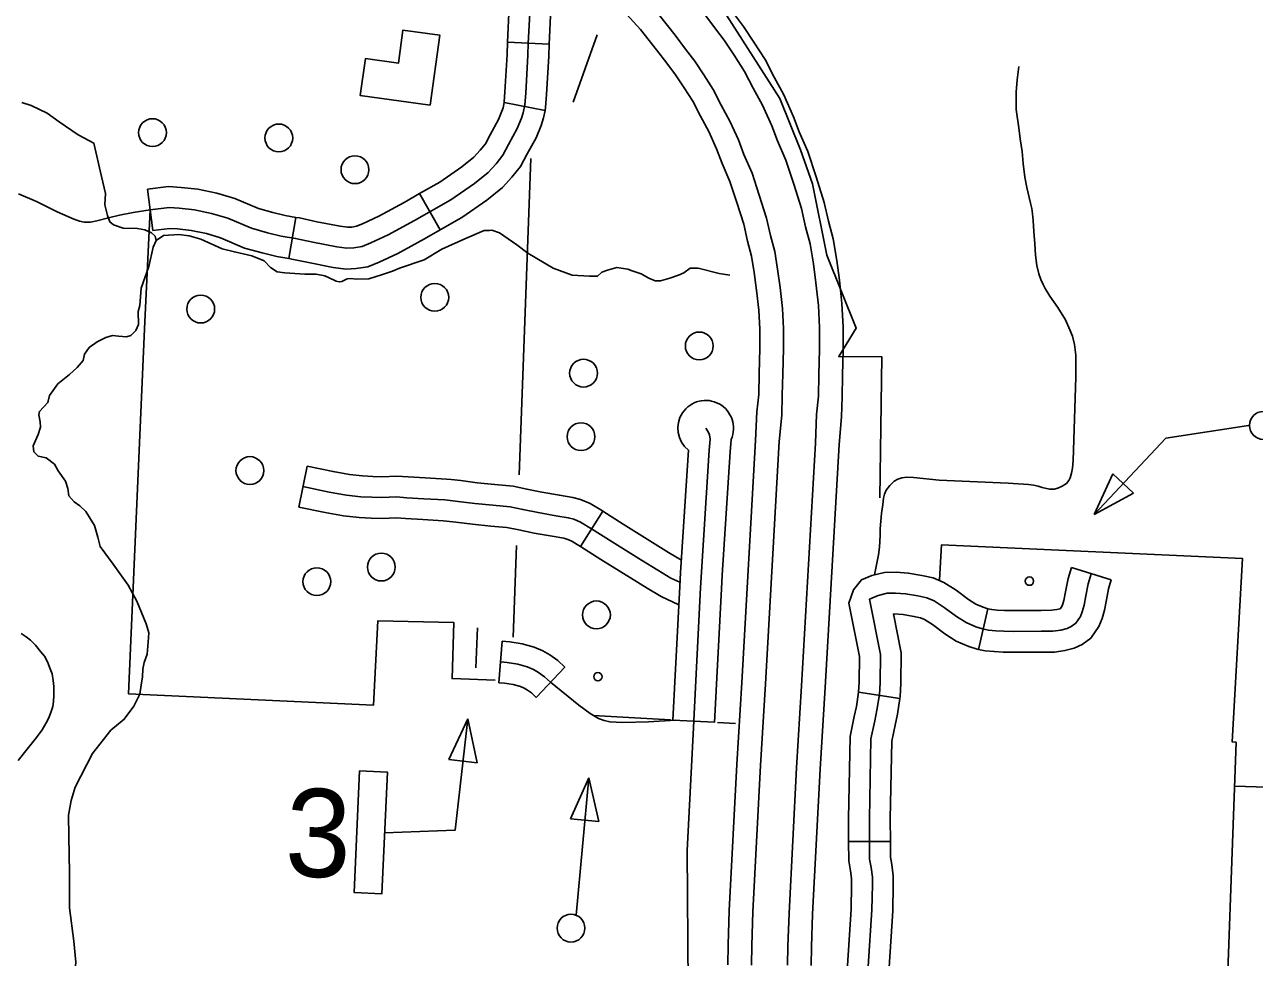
# Model space of a CAD drawing. Extents: x 653372 to 905732, y 627442 to 787275.
# Drawn here: x 666917 to 671338, y 755790 to 759144 of the extents above; entities that cross this region are included whole.
import ezdxf

# ---------------------------------------------------------------- set-up
doc = ezdxf.new("R2010")
doc.units = 0
for name, color, linetype in [('19', 7, 'Continuous'), ('31', 7, 'Continuous'), ('32', 7, 'Continuous'), ('33', 7, 'Continuous'), ('34', 7, 'Continuous'), ('35', 7, 'Continuous'), ('45', 7, 'Continuous'), ('5', 7, 'Continuous'), ('56', 7, 'Continuous'), ('58', 7, 'Continuous'), ('6', 7, 'Continuous')]:
    doc.layers.add(name, color=color, linetype=linetype)

msp = doc.modelspace()

# ---------------------------------------------------------------- linework, layer by layer
at = {"layer": '19'}
for points in [[(669549.7, 757751.5), (669556.1, 757813.4), (669557.8, 757889.8), (669560.2, 757979.6), (669560.3, 758049.1), (669556.5, 758116.5), (669548.5, 758188.8), (669540.1, 758252.1), (669530.6, 758310.6), (669516, 758364.8), (669502.2, 758426.2), (669477.4, 758504.5), (669452.8, 758579.8), (669424.6, 758644.1), (669404.5, 758696.8), (669376.6, 758758.9), (669346.6, 758814.8), (669319.1, 758867.8), (669288.1, 758916.4), (669256.8, 758962.9), (669225.5, 759004.6), (669188.8, 759053.4), (669131.1, 759126.1), (669081.3, 759181.1)], [(669196, 759181.1), (669256, 759105.4), (669293.4, 759055.7), (669326.1, 759012.2), (669359.3, 758962.9), (669392.8, 758910.3), (669421.7, 758854.5), (669453, 758796.5), (669483, 758729.4), (669503.2, 758676.4), (669532.3, 758610.1), (669558.3, 758530.5), (669584.4, 758448.3), (669598.5, 758385.1), (669613.8, 758328.5), (669624.2, 758264.5), (669632.9, 758199.1), (669641.2, 758123.5), (669645.3, 758051.5), (669645.2, 757978.4), (669642.8, 757887.6), (669641, 757811.1), (669638.9, 757739.7)], [(669764.5, 757742.2), (669771, 757807.7), (669772.7, 757884.4), (669775.2, 757976.6), (669775.3, 758055.1), (669770.8, 758134.4), (669762, 758214.8), (669752.8, 758283.5), (669741, 758355.9), (669724.8, 758416.3), (669710, 758482.3), (669682.1, 758570.3), (669653.9, 758656.5), (669623.6, 758725.7), (669603.2, 758779.2), (669569.7, 758854), (669536.6, 758915.3), (669505.5, 758975.2), (669468, 759034.1), (669432.1, 759087.6), (669397.4, 759133.8), (669358.9, 759184.9)], [(669465.3, 759184.9), (669501.4, 759136.9), (669539.2, 759080.7), (669579.3, 759017.7), (669611.8, 758955), (669646, 758891.6), (669681.7, 758811.7), (669702.2, 758758), (669733.4, 758686.9), (669763, 758596.4), (669792.1, 758504.5), (669807.3, 758436.6), (669824.2, 758373.8), (669836.9, 758296), (669846.3, 758225.1), (669855.6, 758141.4), (669860.3, 758057.5), (669860.2, 757975.4), (669857.7, 757882.3), (669856, 757805.4), (669853.8, 757733.3)], [(669445.2, 755763.3), (669446, 755835.4), (669450.4, 755958.4), (669477.6, 756484.4), (669495.6, 756778.7), (669545.3, 757649.1), (669549.7, 757751.5)], [(669638.9, 757739.7), (669630.2, 757644.9), (669580.5, 756773.7), (669562.5, 756479.7), (669535.3, 755954.7), (669531, 755833.4), (669530.2, 755762.8)], [(669660.2, 755762), (669660.9, 755830.4), (669665.2, 755949), (669692.3, 756472.3), (669710.2, 756766.1), (669760, 757638.4), (669764.5, 757742.2)], [(669853.8, 757733.3), (669844.9, 757634.1), (669795.1, 756761), (669777.2, 756467.5), (669750.1, 755945.3), (669745.9, 755828.4), (669745.2, 755761.5)]]:
    msp.add_lwpolyline(points, dxfattribs=at)
at = {"layer": '31'}
for p, q in [((668802.9, 759073), (668653.1, 759080.3)), ((668653.1, 759080.3), (668653.1, 759080.3)), ((669247.7, 756643.6), (669397.5, 756636))]:
    msp.add_line(p, q, dxfattribs=at)
for points in [[(668728, 759076.6), (668734.3, 759205.6), (668738, 759250.9), (668745, 759296.2), (668757.6, 759344.4), (668767, 759384.5), (668777.8, 759417), (668818.7, 759547.5), (668870.3, 759732.8), (668895, 759813.4), (668917.4, 759866.9), (668934.3, 759899.9), (668953.5, 759928), (668978.3, 759956.8), (669002.2, 759983.2), (669031.7, 760011.8), (669058.6, 760031.7), (669071.5, 760041.6), (669107.2, 760062.8), (669176.6, 760091.1)], [(668653.1, 759080.3), (668659.4, 759210.5), (668663.5, 759259.7), (668671.4, 759311.4), (668684.8, 759362.5), (668694.8, 759404.9), (668706.4, 759440), (668746.8, 759568.8), (668758.7, 759611.5)], [(668903.2, 759571.3), (668890.6, 759526.2), (668839.3, 759364.1), (668818.5, 759281), (668812.6, 759242.1), (668809.1, 759200.7), (668802.9, 759073)], [(669365.6, 757692.6), (669374.9, 757679.3), (669379.4, 757669.5), (669381.9, 757652.9), (669378.7, 757613.3), (669347.1, 757119.2), (669322.7, 756642.3), (669322.5, 756637.1)], [(669457, 757652.1), (669453.5, 757608), (669425.2, 757165)], [(669275.5, 757174.5), (669303.6, 757614.2)], [(669247.7, 756643.6), (669272.2, 757123.5), (669275.5, 757174.5)], [(669425.2, 757165), (669422, 757114.9), (669397.5, 756635)]]:
    msp.add_lwpolyline(points, dxfattribs=at)
msp.add_arc((669365.6, 757692.6), 100, 336.0624, 231.6907, dxfattribs=at)
at = {"layer": '32'}
for p, q in [((668788.2, 758835.1), (668640.9, 758863.5)), ((667378.7, 758403), (667358.6, 758551.6)), ((668411, 758405.7), (668336.5, 758535.9)), ((667867.8, 758302.6), (667892.6, 758450.6)), ((670680.3, 757191.5), (670823.6, 757147.4)), ((670379.4, 757044), (670346.5, 756897.7)), ((668621.5, 756777.9), (668633.9, 756927.4)), ((670063.6, 756721), (669915.3, 756743.6)), ((670029.5, 756207.5), (669879.5, 756207))]:
    msp.add_line(p, q, dxfattribs=at)
for points in [[(667368.7, 758477.3), (667436.6, 758486.5), (667473.2, 758483.8), (667528, 758478.1), (667589.8, 758465.1), (667647.4, 758447.4), (667733.2, 758411.4), (667790.1, 758395.3), (667839.2, 758383.5), (667891.5, 758374.7), (667952.9, 758361.7), (668039.3, 758344.8), (668075.8, 758339.7), (668101.4, 758341.3), (668131, 758346), (668162.5, 758358.6), (668224.7, 758387.8), (668318.7, 758439.2), (668449.7, 758514.2), (668534.3, 758572.3), (668584.2, 758612.3), (668612.2, 758643.3), (668637, 758674.5), (668656.5, 758712.1), (668688.5, 758769.7), (668704, 758806.7), (668710.1, 758826.5), (668715.8, 758855.8), (668718.6, 758897.2), (668726.7, 759033.3), (668728, 759076.6)], [(668640.9, 758863.5), (668641.3, 758865.5), (668643.8, 758902), (668651.8, 759036.6), (668653.1, 759080.3)], [(668788.2, 758835.1), (668790.3, 758846.1), (668793.5, 758892.4), (668801.7, 759029.9), (668802.9, 759073)], [(668336.5, 758535.9), (668409.8, 758577.8), (668489.6, 758632.6), (668532.5, 758667), (668555, 758691.9), (668573.8, 758715.4), (668590.4, 758747.6), (668620.9, 758802.5), (668633.4, 758832.4), (668637.3, 758844.8), (668640.9, 758863.5)], [(668411, 758405.7), (668489.6, 758450.7), (668579.1, 758512), (668635.8, 758557.5), (668669.4, 758594.8), (668700.3, 758633.5), (668722.6, 758676.7), (668756.1, 758736.9), (668774.5, 758781), (668783, 758808.1), (668788.2, 758835.1)], [(667358.6, 758551.6), (667434.3, 758561.8), (667479.8, 758558.5), (667539.6, 758552.3), (667608.5, 758537.8), (667673, 758518), (667758, 758482.3), (667809.1, 758467.9), (667854.2, 758457), (667892.6, 758450.6)], [(667892.6, 758450.6), (667905.5, 758448.4), (667967.9, 758435.2), (668051.7, 758418.8), (668078.6, 758415), (668093.1, 758415.9), (668110.9, 758418.8), (668132.6, 758427.4), (668190.8, 758454.8), (668282.1, 758504.7), (668336.5, 758535.9)], [(667378.7, 758403), (667438.9, 758411.1), (667466.6, 758409), (667516.4, 758403.9), (667571, 758392.4), (667621.9, 758376.8), (667708.4, 758340.4), (667771.2, 758322.7), (667824.2, 758309.9), (667867.8, 758302.6)], [(667867.8, 758302.6), (667877.6, 758301), (667937.9, 758288.2), (668026.9, 758270.8), (668073, 758264.4), (668109.6, 758266.7), (668151.1, 758273.2), (668192.4, 758289.8), (668258.7, 758320.9), (668355.3, 758373.8), (668411, 758405.7)], [(670680.3, 757191.5), (670668.1, 757151.9), (670659, 757105), (670652.8, 757073.2), (670648.4, 757057.2), (670646.4, 757052.3), (670641.4, 757045.2), (670640.9, 757044.9), (670638.5, 757043.7), (670627.7, 757040.9), (670608.5, 757038.1), (670571.1, 757038), (670472.9, 757037.4), (670439.8, 757037.7), (670413.6, 757039.2), (670393.7, 757040.8), (670379.4, 757044)], [(670379.6, 757044), (670363, 757049.1), (670336.6, 757060.4), (670310.1, 757077.1), (670265.9, 757110.3), (670222.2, 757138.1), (670183, 757155), (670142.1, 757163.4), (670093.5, 757171.9), (670050.3, 757174.9), (670008.5, 757174.2), (669962.5, 757163.4), (669925.2, 757147.8), (669897.3, 757111.9), (669880.6, 757064.1)], [(670751.9, 757169.5), (670741, 757133.6), (670732.6, 757090.7), (670725.9, 757056.1), (670719.5, 757032.9), (670712.6, 757016.1), (670695.6, 756991.9), (670679.7, 756980.3), (670664.6, 756972.9), (670642.4, 756967.2), (670614, 756963.1), (670571.5, 756963), (670472.7, 756962.4), (670437.4, 756962.8), (670408.4, 756964.3), (670382.2, 756966.5), (670360.4, 756971.4), (670337.2, 756978.5), (670301.6, 756993.8), (670267.5, 757015.3), (670223.2, 757048.6), (670187, 757071.6), (670160.4, 757083), (670128, 757089.7), (670084.4, 757097.4), (670048.3, 757099.9), (670017.8, 757099.4), (669985.7, 757091.8), (669954.2, 757078.6)], [(670823.6, 757147.4), (670813.8, 757115.4), (670806.2, 757076.3), (670799, 757039), (670790.6, 757008.7), (670778.9, 756980), (670749.8, 756938.5), (670718.4, 756915.7), (670690.6, 756902.2), (670657.2, 756893.6), (670619.5, 756888.1), (670571.8, 756888), (670472.5, 756887.4), (670434.9, 756887.8), (670403.2, 756889.5), (670370.8, 756892.2), (670346.5, 756897.7)], [(669915.3, 756743.6), (669915.4, 756743.9), (669917.7, 756780.2), (669918.6, 756871.7), (669880.6, 757064.1)], [(671224.2, 755233.5), (670992.7, 755249.6), (670830.3, 755264), (670652.8, 755273.4), (670422.6, 755282.5), (670128.8, 755296.3), (670039.9, 755314.9), (669987.1, 755364.4), (669954.2, 755438.9), (669944.8, 755551), (669950.2, 755758.2), (669963.4, 755960.8), (669964.7, 756050.7), (669964.8, 756079.1), (669960.2, 756113.2), (669954.7, 756143.8), (669954.2, 756288.5), (669959.6, 756575.9), (669973.2, 756641.3), (669981.3, 756678.9), (669990, 756735.8), (669992.7, 756777.4), (669993.6, 756878.7), (669954.2, 757078.6)], [(670063.6, 756721), (670064.6, 756727.7), (670067.7, 756774.6), (670068.7, 756885.7), (670041.1, 757025.2)], [(670346.5, 756897.7), (670341.2, 756898.9), (670311.5, 756908), (670266.5, 756927.2), (670224.9, 756953.6), (670180.4, 756986.8), (670151.8, 757005.1), (670137.9, 757011.1), (670114, 757016), (670075.2, 757022.8), (670041.1, 757025.2)], [(668633.9, 756927.4), (668661.2, 756925.1), (668706.1, 756917.4), (668749.1, 756905.7), (668780.7, 756892.1), (668805.4, 756877.5), (668834.1, 756857.7), (668859.2, 756833.9), (668756.1, 756724.9)], [(668627.7, 756852.6), (668651.7, 756850.6), (668689.8, 756844.1), (668724.3, 756834.7), (668746.7, 756825), (668765, 756814.3), (668786.7, 756799.3), (668807.7, 756779.4)], [(668621.5, 756777.9), (668642.2, 756776.2), (668673.6, 756770.8), (668699.4, 756763.7), (668712.8, 756758), (668724.6, 756751.1), (668739.3, 756740.9), (668756.1, 756724.9)], [(669879.5, 756207), (669879.2, 756289.1), (669884.8, 756584.2), (669899.8, 756656.8), (669907.5, 756692.4), (669915.3, 756743.6)], [(670029.5, 756207.5), (670029.2, 756288), (670034.5, 756567.5), (670046.6, 756625.8), (670055.1, 756665.3), (670063.6, 756721)], [(670023.2, 755678.5), (670025.2, 755754.8), (670038.4, 755957.8), (670039.7, 756050), (670039.8, 756083.9), (670034.3, 756124.8), (670029.7, 756150.6), (670029.5, 756207.5)], [(669873.2, 755682.4), (669875.3, 755761.6), (669888.4, 755963.7), (669889.7, 756051.4), (669889.8, 756074.2), (669886.1, 756101.6), (669879.7, 756137.1), (669879.5, 756207)]]:
    msp.add_lwpolyline(points, dxfattribs=at)
at = {"layer": '33'}
for points in [[(666905.4, 756954.5), (666923.6, 756942.8), (666938.6, 756930.3), (666956.7, 756912.7), (666974.9, 756890.5), (666988.7, 756872.7), (666999.8, 756853.4), (667008.7, 756828.3), (667016.2, 756809.5), (667020.2, 756786.2), (667022.2, 756763.7), (667022.5, 756733.3), (667021.8, 756709.8), (667018.5, 756692.1), (667013.3, 756674.4), (667004.9, 756651.4), (666995.1, 756633.5), (666980, 756608.8), (666960.6, 756580.8), (666922.1, 756533.4), (666893.9, 756498.7)], [(669752.2, 754374.2), (669703.6, 754452), (669643.3, 754559.8), (669604.5, 754632.7), (669573, 754698.4), (669543.2, 754766.1), (669511.4, 754838), (669479.2, 754925.5), (669450.6, 755015.2), (669423.9, 755102), (669399.2, 755197), (669376.5, 755294.1), (669359.9, 755387.6), (669322.9, 755503), (669302.7, 755687.8), (669298.9, 756174.2), (669322.6, 756639.8)], [(671267.5, 756405.4), (671421.3, 756401.1)]]:
    msp.add_lwpolyline(points, dxfattribs=at)
at = {"layer": '34'}
for points in [[(669972.8, 757165.8), (669987, 757237.6), (669990.2, 757265.4), (669992.4, 757307.5), (669993.1, 757331.1), (669997.1, 757385.8), (670001.9, 757418.3), (670005.4, 757441.8), (670008.2, 757456.2), (670014.3, 757469.7), (670028.1, 757486.8), (670042.7, 757501.9), (670056.2, 757509.6), (670071, 757514.8), (670088.5, 757516.6), (670113.1, 757515.9), (670204.5, 757506.5), (670452.5, 757495.3), (670525.6, 757490.3), (670543.5, 757488.3), (670560.4, 757484.5), (670575.2, 757479.8), (670602, 757473.8), (670618.5, 757473.8), (670631.9, 757477.2), (670647.2, 757483.8), (670662.6, 757494.2), (670670.5, 757504.4), (670676, 757514.6), (670680.3, 757531), (670684.2, 757549.3), (670686.4, 757577.2), (670695.9, 757876.8), (670695.9, 757955.5), (670691.8, 757993.4), (670684.7, 758023.4), (670675, 758046.9), (670658.6, 758082.8), (670631.5, 758126.2), (670603, 758167.2), (670586.3, 758194.7), (670578.2, 758208.8), (670570.3, 758227.5), (670563.3, 758247.1), (670556.2, 758277.5), (670551.6, 758315), (670548.6, 758355.3), (670545.2, 758399.9), (670543.1, 758439.2), (670541, 758463.8), (670537.7, 758482.4), (670533.6, 758502.3), (670520.6, 758558), (670513.2, 758594.8), (670507.2, 758644.2), (670503.2, 758687.3), (670495.6, 758733), (670490.7, 758772.4), (670481.3, 758838.8), (670481.3, 758900.3), (670485.5, 758945.6), (670490.7, 758992.7)], [(666895.4, 758534.7), (666960.2, 758507.8), (667034.3, 758470.5), (667091.6, 758445.2), (667114.3, 758436.9), (667131, 758433.8), (667153.9, 758433.8), (667177, 758438.2), (667218.8, 758448.4), (667258.6, 758458.7), (667308, 758468.7), (667368.7, 758477.3)], [(668807.7, 756779.4), (668909.5, 756696.8), (668949.9, 756666.8), (668980.5, 756649.1), (669001.2, 756641.9), (669021.5, 756637.7), (669044.2, 756636.4), (669068.3, 756634.5), (669160.6, 756637.7), (669257.5, 756643.1)]]:
    msp.add_lwpolyline(points, dxfattribs=at)
at = {"layer": '35'}
for points in [[(666907.9, 758863.8), (666941.4, 758852.8), (666998.3, 758825.3), (667041.2, 758794.1), (667110.4, 758747.2), (667166.2, 758717.7), (667194.1, 758597.3)], [(667194.1, 758597.3), (667208.3, 758536.7), (667206.1, 758495.9), (667214.9, 758457.8), (667224.1, 758434.6), (667236.7, 758423.3), (667272.2, 758412.3), (667322.9, 758410.8), (667349.4, 758405.3), (667374, 758394.6), (667386.6, 758383.3), (667390.1, 758367.3), (667379.4, 758343.7), (667363.4, 758273.5), (667336.2, 758195.7), (667331.3, 758134.1), (667325.7, 758111.9), (667326.3, 758065.1), (667317.7, 758043.4), (667299.2, 758026.1), (667283.2, 758021.6), (667255.4, 758023.4), (667233.5, 758026), (667209.4, 758018.8), (667178.2, 758003.8), (667149.7, 757982.8), (667133, 757959.4), (667128.4, 757936.6), (667106.7, 757911.4), (667079.1, 757886.3), (667037.3, 757851.7), (667007.2, 757810.8), (667001.4, 757785.1), (666970.6, 757753.2), (666968.2, 757740.3), (666973.5, 757715.3), (666974.9, 757696.3), (666966.1, 757669.7), (666948, 757629.2), (666950.3, 757608.2), (666965.8, 757592.8), (666995.4, 757585.9), (667024.6, 757563.1), (667037.8, 757539.9), (667064.6, 757502.2), (667072.7, 757476.1), (667076.9, 757450.1), (667095.2, 757428.6), (667115.6, 757413.1), (667137.9, 757393.5), (667169.2, 757342.8), (667180.9, 757301.6)], [(667390.1, 758367.3), (667416.6, 758385), (667471.4, 758389.4), (667509.1, 758384.3), (667550.5, 758372.1), (667627.1, 758337.9), (667671.6, 758326.6), (667733.8, 758312.8), (667779.1, 758294.5), (667801.2, 758270), (667825.7, 758255.3), (667853.4, 758251.5), (667888.2, 758249.4), (667924.9, 758246.3), (667965.7, 758246.1), (667996.4, 758240.2), (668014.1, 758232.7), (668032.7, 758224.2), (668037.6, 758221.1), (668048.5, 758218.7), (668057.5, 758220.5), (668076.7, 758229.8), (668090.6, 758231.4), (668110.5, 758228.8), (668155, 758229.5), (668204.2, 758244.9), (668239.4, 758256.8), (668264.7, 758268.6)], [(669452.1, 758242.9), (669414.2, 758249.2), (669339, 758267.7), (669309.8, 758267.5), (669286.5, 758250.9), (669267.9, 758242.8), (669237.3, 758231.8), (669203.4, 758223.1), (669183.9, 758222.6), (669161.5, 758231.9), (669133.8, 758247.9), (669101.8, 758258.6), (669085.7, 758264.5), (669046.8, 758270), (669012.5, 758261.3), (668992.8, 758253.2), (668976.7, 758239.6), (668947.5, 758239.4), (668885.3, 758242.4), (668816.8, 758268.2), (668726.4, 758321.9), (668687.2, 758352.3), (668624.1, 758394.8), (668597.4, 758404.3), (668588.6, 758404), (668569.1, 758403.5), (668499.5, 758373.1), (668417.2, 758336.6), (668353.3, 758298.4), (668264.7, 758268.6)], [(667180.9, 757301.6), (667188.9, 757267.5), (667235.7, 757203.4), (667289.2, 757128.2), (667320.3, 757070.5), (667337, 757030.3), (667354.7, 756989), (667363.6, 756956.9), (667361.6, 756923.1), (667357.4, 756880.4), (667347.5, 756850.1), (667341.8, 756826.4), (667341, 756798.6), (667336.1, 756768.9), (667331.2, 756737.2), (667310, 756694), (667275.7, 756646.2), (667226.8, 756606.9)], [(667226.8, 756606.9), (667161.6, 756522.8), (667098.8, 756402), (667084.7, 756354.4), (667074.6, 756301.1), (667076.6, 756226.3), (667078.3, 756094.4), (667078.7, 755968.8), (667094.9, 755848.4), (667101.1, 755773.5), (667094.3, 755689), (667084.3, 755638.5), (667080.8, 755569.5), (667099.6, 755443.4)]]:
    msp.add_lwpolyline(points, dxfattribs=at)
at = {"layer": '45'}
for p, q in [((667902.7, 757409.3), (667933.2, 757556.2)), ((668915.8, 757267.6), (668995.8, 757394.5))]:
    msp.add_line(p, q, dxfattribs=at)
for points in [[(667933.2, 757556.2), (668026.3, 757536.8), (668085.3, 757526.3), (668132.2, 757521), (668168.6, 757519.4), (668201.5, 757518.4), (668255.2, 757520.7), (668296.7, 757517.7), (668357.3, 757514.3), (668433.9, 757509.7), (668450.2, 757508)], [(668450.2, 757508), (668485.1, 757504.2), (668544.5, 757496.5), (668608.2, 757490.3), (668673.3, 757483.8), (668723.1, 757474.1), (668777, 757463.4), (668839.8, 757451.9), (668887.5, 757444.1), (668916.1, 757436.2), (668949.9, 757421.8), (668994.4, 757395.4), (668995.9, 757394.5)], [(667917.9, 757482.8), (668012.1, 757463.2), (668074.5, 757452.1), (668126.3, 757446.2), (668165.8, 757444.5), (668202, 757443.4), (668254.1, 757445.6), (668291.9, 757442.8), (668352.9, 757439.4), (668427.7, 757435), (668476.2, 757429.7), (668536.1, 757422), (668600.8, 757415.7), (668662.4, 757409.5), (668708.6, 757400.5), (668763, 757389.7), (668827, 757378), (668871.4, 757370.8), (668891.3, 757365.3), (668915.9, 757354.8), (668955.2, 757331.4), (669029.1, 757284.8), (669134.8, 757218.3), (669193.6, 757182.1), (669240.4, 757154.2), (669273, 757138.8)], [(667902.7, 757409.3), (667997.9, 757389.5), (668063.7, 757377.8), (668120.4, 757371.4), (668163, 757369.5), (668202.5, 757368.3), (668252.9, 757370.5), (668287, 757368), (668348.6, 757364.5), (668421.4, 757360.2), (668434, 757358.8)], [(668434, 757358.8), (668467.4, 757355.2), (668527.6, 757347.4), (668593.5, 757341.1), (668651.4, 757335.2), (668694.2, 757327), (668748.9, 757316), (668814.2, 757304.1), (668855.3, 757297.4), (668866.5, 757294.3), (668881.9, 757287.8), (668916, 757267.5), (668915.7, 757267.7)], [(668995.8, 757394.5), (669069.1, 757348.2), (669174.4, 757282), (669232.5, 757246.3), (669278.3, 757218.9)], [(668915.8, 757267.6), (668989.1, 757221.3), (669095.2, 757154.6), (669154.8, 757118), (669205.1, 757087.9), (669268.9, 757057.8)]]:
    msp.add_lwpolyline(points, dxfattribs=at)
at = {"layer": '5'}
for points in [[(668736.8, 758661.9), (668695, 757525.2)], [(668685.6, 757271.6), (668673.5, 756942.1)]]:
    msp.add_lwpolyline(points, dxfattribs=at)
at = {"layer": '56'}
for p, q in [((670761.5, 757382.5), (670829.3, 757528.8)), ((670829.3, 757528.8), (670903.5, 757458.8)), ((670903.5, 757458.8), (670761.5, 757382.5)), ((668442.9, 756501.7), (668510.6, 756648.1)), ((668510.6, 756648.1), (668544.2, 756490.4)), ((668544.2, 756490.4), (668442.9, 756501.7)), ((668880.2, 756288.3), (668945, 756436)), ((668945, 756436), (668981.7, 756279)), ((668981.7, 756279), (668880.2, 756288.3))]:
    msp.add_line(p, q, dxfattribs=at)
for points in [[(668975.3, 759106.3), (668888.9, 758864.4)], [(671316.8, 757702.7), (671019.8, 757656.4), (670761.5, 757382.5)], [(668545.9, 756974.6), (668539.5, 756831)], [(668211.6, 756237.9), (668465.7, 756247.9), (668510.6, 756648.1)], [(668899.6, 755942.6), (668945, 756436)]]:
    msp.add_lwpolyline(points, dxfattribs=at)
msp.add_lwpolyline([(668121.5, 756460.9), (668221.4, 756456.5), (668201.9, 756019.4), (668102, 756023.9)], close=True, dxfattribs=at)
for centre, radius in [((667377.1, 758755.4), 50), ((667831.2, 758736.3), 50), ((668104.9, 758621.9), 50), ((668391.9, 758163.2), 50), ((667550.6, 758121.1), 50), ((669342.5, 757988.5), 50), ((668926.5, 757890.6), 50), ((668917.5, 757662.3), 50), ((671370.1, 757702.6), 50), ((667727.2, 757540.5), 50), ((668199.7, 757193.5), 50), ((667967.9, 757141.2), 50), ((670529.4, 757142.9), 15), ((668973, 757021.7), 50), ((668978.1, 756799.5), 15), ((668881.4, 755895.5), 50)]:
    msp.add_circle(centre, radius, dxfattribs=at)
at = {"layer": '58'}
msp.add_lwpolyline([(668375.5, 758853.9), (668410.2, 759105.5), (668277.5, 759123.9), (668261, 759004.8), (668142.2, 759021.2), (668123.9, 758888.6)], close=True, dxfattribs=at)
at = {"layer": '6'}
for points in [[(669991.8, 757442), (669998.9, 757948.9), (669844.2, 757950.3), (669906.8, 758052), (669800.8, 758314.9), (669749, 758570.8), (669707, 758693.3), (669632.3, 758877.6), (669441, 759177.8), (669381.5, 759258.7), (669356.1, 759280.8), (669298.3, 759358.6), (669249.9, 759414.4), (669186.2, 759475.9), (669072.3, 759577.3)], [(667368.7, 758477.3), (667347.8, 758050), (667291.3, 756737.7), (668171.1, 756696.8), (668187.5, 757000.6), (668459.8, 756994.6), (668454.3, 756792.5), (668609.1, 756786.8)], [(671228.2, 755344.3), (671272.2, 756564), (671258.6, 756564.7), (671295, 757224.4), (670213.1, 757273), (670206.5, 757148.1)], [(668961.5, 756660.1), (669238.8, 756644.1)], [(669408.5, 756634.4), (669473, 756630.7)]]:
    msp.add_lwpolyline(points, dxfattribs=at)

# ---------------------------------------------------------------- texts
at = {"layer": '56'}
msp.add_text('3', height=316.8, rotation=358.28, dxfattribs=at).set_placement((667850.8, 756082.9))

doc.saveas('drawing.dxf')
